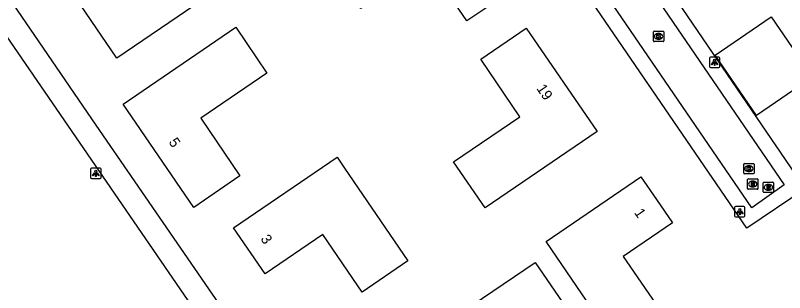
# Model space of a CAD drawing. Extents: x 155275 to 156263, y 382654 to 383635.
# Drawn here: x 155494.7 to 155568.4, y 383114.2 to 383140.8 of the extents above; entities that cross this region are included whole.
import ezdxf

# ---------------------------------------------------------------- set-up
doc = ezdxf.new("R2010")
doc.units = 0
for name, color, linetype in [('IMGEO_Kolk', 7, 'Continuous'), ('IMGEO_Lichtpunt', 7, 'Continuous'), ('IMGEO_Pand', 7, 'Continuous'), ('IMGEO_Pand_nummerreeks', 7, 'Continuous'), ('IMGEO_Rijbaan_lokaal_open', 7, 'Continuous'), ('IMGEO_Rioolput', 7, 'Continuous'), ('IMGEO_Voetpad_open', 7, 'Continuous')]:
    doc.layers.add(name, color=color, linetype=linetype)

msp = doc.modelspace()

# ---------------------------------------------------------------- linework, layer by layer
at = {"layer": 'IMGEO_Kolk'}
for p, q in [((155555.831, 383138.359), (155555.831, 383139.211)), ((155555.906, 383139.285), (155556.758, 383139.285)), ((155556.319, 383139.065), (155556.344, 383139.065)), ((155556.832, 383139.211), (155556.832, 383138.359)), ((155556.342, 383138.505), (155556.317, 383138.505)), ((155556.758, 383138.285), (155555.906, 383138.285)), ((155564.497, 383125.665), (155564.497, 383126.517)), ((155564.572, 383126.591), (155565.424, 383126.591)), ((155565.498, 383126.517), (155565.498, 383125.665)), ((155565.008, 383125.811), (155564.983, 383125.811)), ((155564.985, 383126.371), (155565.01, 383126.371)), ((155565.424, 383125.591), (155564.572, 383125.591))]:
    msp.add_line(p, q, dxfattribs=at)
for points in [[(155555.831, 383138.359), (155555.831, 383139.211)], [(155555.906, 383139.285), (155556.758, 383139.285)], [(155556.832, 383139.211), (155556.832, 383138.359)], [(155556.152, 383138.985), (155556.275, 383138.985), (155556.275, 383138.834), (155556.405, 383138.985), (155556.569, 383138.985), (155556.423, 383138.834), (155556.576, 383138.585), (155556.424, 383138.585), (155556.339, 383138.749), (155556.275, 383138.682), (155556.275, 383138.585), (155556.152, 383138.585), (155556.152, 383138.985)], [(155556.758, 383138.285), (155555.906, 383138.285)], [(155564.497, 383125.665), (155564.497, 383126.517)], [(155564.572, 383126.591), (155565.424, 383126.591)], [(155565.498, 383126.517), (155565.498, 383125.665)], [(155564.818, 383126.291), (155564.941, 383126.291), (155564.941, 383126.14), (155565.071, 383126.291), (155565.235, 383126.291), (155565.089, 383126.14), (155565.242, 383125.891), (155565.09, 383125.891), (155565.005, 383126.055), (155564.941, 383125.988), (155564.941, 383125.891), (155564.818, 383125.891), (155564.818, 383126.291)], [(155565.424, 383125.591), (155564.572, 383125.591)]]:
    msp.add_lwpolyline(points, dxfattribs=at)
for centre, start, end in [((155555.908, 383139.209), 91.55205, 178.44795), ((155555.908, 383139.209), 91.55205, 178.44795), ((155556.756, 383139.209), 1.55205, 88.44795), ((155556.756, 383139.209), 1.55205, 88.44795), ((155555.908, 383138.361), 181.55205, 268.44795), ((155555.908, 383138.361), 181.55205, 268.44795), ((155556.756, 383138.361), 271.55205, 358.44795), ((155556.756, 383138.361), 271.55205, 358.44795), ((155564.574, 383126.515), 91.55205, 178.44795), ((155564.574, 383126.515), 91.55205, 178.44795), ((155565.422, 383126.515), 1.55205, 88.44795), ((155565.422, 383126.515), 1.55205, 88.44795), ((155564.574, 383125.667), 181.55205, 268.44795), ((155564.574, 383125.667), 181.55205, 268.44795), ((155565.422, 383125.667), 271.55205, 358.44795), ((155565.422, 383125.667), 271.55205, 358.44795)]:
    msp.add_arc(centre, 0.0765, start, end, dxfattribs=at)
for centre, major_axis, ratio, start_param, end_param in [((155556.318, 383138.785), (-0.387, 0.002), 0.722429, 4.712389, 7.853982), ((155556.343, 383138.785), (-0.39, 0.002), 0.717154, 1.570796, 4.712389), ((155564.984, 383126.091), (-0.387, 0.002), 0.722429, 4.712389, 7.853982), ((155565.009, 383126.091), (-0.39, 0.002), 0.717154, 1.570796, 4.712389)]:
    msp.add_ellipse(centre, major_axis=major_axis, ratio=ratio, start_param=start_param, end_param=end_param, dxfattribs=at)
at = {"layer": 'IMGEO_Lichtpunt'}
for p, q in [((155561.209, 383136.698), (155561.209, 383135.891)), ((155561.209, 383136.698), (155561.209, 383135.891)), ((155562.111, 383136.793), (155561.303, 383136.793)), ((155562.111, 383136.793), (155561.303, 383136.793)), ((155562.205, 383135.891), (155562.205, 383136.698)), ((155562.205, 383135.891), (155562.205, 383136.698)), ((155561.303, 383135.797), (155562.111, 383135.797)), ((155561.303, 383135.797), (155562.111, 383135.797)), ((155501.873, 383126.038), (155501.873, 383125.231)), ((155501.873, 383126.038), (155501.873, 383125.231)), ((155502.775, 383126.133), (155501.967, 383126.133)), ((155502.775, 383126.133), (155501.967, 383126.133)), ((155502.869, 383125.231), (155502.869, 383126.038)), ((155502.869, 383125.231), (155502.869, 383126.038)), ((155501.967, 383125.137), (155502.775, 383125.137)), ((155501.967, 383125.137), (155502.775, 383125.137)), ((155563.62, 383122.371), (155563.62, 383121.564)), ((155563.62, 383122.371), (155563.62, 383121.564)), ((155564.522, 383122.466), (155563.714, 383122.466)), ((155564.522, 383122.466), (155563.714, 383122.466)), ((155564.616, 383121.564), (155564.616, 383122.371)), ((155564.616, 383121.564), (155564.616, 383122.371)), ((155563.714, 383121.47), (155564.522, 383121.47)), ((155563.714, 383121.47), (155564.522, 383121.47))]:
    msp.add_line(p, q, dxfattribs=at)
for points in [[(155561.583, 383136.362), (155561.622, 383136.334), (155561.434, 383136.072), (155561.396, 383136.099), (155561.583, 383136.362)], [(155561.685, 383136.314), (155561.732, 383136.314), (155561.732, 383135.992), (155561.685, 383135.992), (155561.685, 383136.314)], [(155561.795, 383136.334), (155561.833, 383136.361), (155562.02, 383136.099), (155561.981, 383136.071), (155561.795, 383136.334)], [(155502.247, 383125.702), (155502.286, 383125.674), (155502.098, 383125.412), (155502.06, 383125.439), (155502.247, 383125.702)], [(155502.349, 383125.654), (155502.396, 383125.654), (155502.396, 383125.332), (155502.349, 383125.332), (155502.349, 383125.654)], [(155502.459, 383125.674), (155502.497, 383125.701), (155502.684, 383125.439), (155502.645, 383125.411), (155502.459, 383125.674)], [(155563.994, 383122.035), (155564.033, 383122.007), (155563.845, 383121.745), (155563.807, 383121.772), (155563.994, 383122.035)], [(155564.096, 383121.987), (155564.143, 383121.987), (155564.143, 383121.665), (155564.096, 383121.665), (155564.096, 383121.987)], [(155564.206, 383122.007), (155564.244, 383122.034), (155564.431, 383121.772), (155564.392, 383121.744), (155564.206, 383122.007)]]:
    msp.add_lwpolyline(points, dxfattribs=at)
for centre in [(155561.708, 383136.496), (155502.372, 383125.836), (155564.119, 383122.169)]:
    msp.add_circle(centre, 0.0994, dxfattribs=at)
for centre, start, end in [((155561.303, 383136.698), 90, 180), ((155561.303, 383136.698), 90, 180), ((155562.111, 383136.698), 0, 90), ((155562.111, 383136.698), 0, 90), ((155561.303, 383135.891), 180, 270), ((155561.303, 383135.891), 180, 270), ((155562.111, 383135.891), 270, 0), ((155562.111, 383135.891), 270, 360), ((155501.967, 383126.038), 90, 180), ((155501.967, 383126.038), 90, 180), ((155502.775, 383126.038), 0, 90), ((155502.775, 383126.038), 0, 90), ((155501.967, 383125.231), 180, 270), ((155501.967, 383125.231), 180, 270), ((155502.775, 383125.231), 270, 0), ((155502.775, 383125.231), 270, 360), ((155563.714, 383122.371), 90, 180), ((155563.714, 383122.371), 90, 180), ((155564.522, 383122.371), 0, 90), ((155564.522, 383122.371), 0, 90), ((155563.714, 383121.564), 180, 270), ((155563.714, 383121.564), 180, 270), ((155564.522, 383121.564), 270, 0), ((155564.522, 383121.564), 270, 360)]:
    msp.add_arc(centre, 0.0946, start, end, dxfattribs=at)
at = {"layer": 'IMGEO_Pand'}
for points in [[(155535.581, 383153.189), (155542.348, 383143.264), (155537.959, 383140.276), (155534.185, 383145.819), (155527.798, 383141.469), (155524.82, 383145.843), (155535.581, 383153.189)], [(155500.946, 383151.275), (155505.801, 383144.112), (155512.165, 383148.464), (155515.17, 383144.069), (155504.385, 383136.699), (155496.513, 383148.271), (155500.946, 383151.275)], [(155561.76, 383136.972), (155567.124, 383140.663), (155571.102, 383134.874), (155565.729, 383131.181), (155561.76, 383136.972)], [(155518.777, 383135.252), (155512.43, 383130.924), (155516.194, 383125.406), (155511.782, 383122.38), (155505.009, 383132.274), (155515.787, 383139.683), (155518.777, 383135.252)], [(155543.04, 383131.072), (155539.28, 383136.616), (155543.648, 383139.579), (155550.441, 383129.66), (155539.696, 383122.319), (155536.684, 383126.737), (155543.04, 383131.072)], [(155526.212, 383126.146), (155532.293, 383117.258), (155527.907, 383114.251), (155524.143, 383119.762), (155518.605, 383116), (155515.576, 383120.418), (155525.498, 383127.189), (155526.212, 383126.146)], [(155554.621, 383125.316), (155556.128, 383123.121), (155557.653, 383120.901), (155552.954, 383117.673), (155556.73, 383112.137), (155552.324, 383109.161), (155545.558, 383119.106), (155554.621, 383125.316)], [(155551.266, 383107.199), (155546.888, 383104.22), (155543.123, 383109.746), (155538.406, 383106.523), (155535.406, 383110.915), (155544.5, 383117.091), (155551.266, 383107.199)]]:
    msp.add_lwpolyline(points, dxfattribs=at)
at = {"layer": 'IMGEO_Rijbaan_lokaal_open'}
msp.add_lwpolyline([(155525.665, 383187.096), (155568.387, 383124.551), (155565.273, 383122.33), (155522.479, 383184.963)], dxfattribs=at)
at = {"layer": 'IMGEO_Rioolput'}
for p, q in [((155564.866, 383124.187), (155564.866, 383125.039)), ((155564.941, 383125.113), (155565.793, 383125.113)), ((155565.867, 383125.039), (155565.867, 383124.187)), ((155565.377, 383124.333), (155565.352, 383124.333)), ((155565.354, 383124.893), (155565.379, 383124.893)), ((155566.362, 383123.875), (155566.362, 383124.727)), ((155566.437, 383124.801), (155567.289, 383124.801)), ((155566.85, 383124.581), (155566.875, 383124.581)), ((155567.363, 383124.727), (155567.363, 383123.875)), ((155565.793, 383124.113), (155564.941, 383124.113)), ((155567.289, 383123.801), (155566.437, 383123.801)), ((155566.873, 383124.021), (155566.848, 383124.021))]:
    msp.add_line(p, q, dxfattribs=at)
for points in [[(155564.866, 383124.187), (155564.866, 383125.039)], [(155564.941, 383125.113), (155565.793, 383125.113)], [(155565.867, 383125.039), (155565.867, 383124.187)], [(155565.455, 383124.811), (155565.203, 383124.813), (155565.203, 383124.413)], [(155565.203, 383124.413), (155565.327, 383124.413), (155565.327, 383124.575), (155565.338, 383124.575)], [(155565.381, 383124.732), (155565.327, 383124.732), (155565.327, 383124.651)], [(155565.327, 383124.651), (155565.379, 383124.651)], [(155565.385, 383124.546), (155565.456, 383124.413), (155565.596, 383124.413), (155565.531, 383124.539)], [(155566.362, 383123.875), (155566.362, 383124.727)], [(155566.437, 383124.801), (155567.289, 383124.801)], [(155566.951, 383124.499), (155566.699, 383124.501), (155566.699, 383124.101)], [(155566.877, 383124.42), (155566.823, 383124.42), (155566.823, 383124.339)], [(155566.823, 383124.339), (155566.875, 383124.339)], [(155567.363, 383124.727), (155567.363, 383123.875)], [(155565.793, 383124.113), (155564.941, 383124.113)], [(155567.289, 383123.801), (155566.437, 383123.801)], [(155566.699, 383124.101), (155566.823, 383124.101), (155566.823, 383124.263), (155566.834, 383124.263)], [(155566.881, 383124.234), (155566.952, 383124.101), (155567.092, 383124.101), (155567.027, 383124.227)]]:
    msp.add_lwpolyline(points, dxfattribs=at)
for centre, radius, start, end in [((155564.943, 383125.037), 0.0765, 91.55205, 178.44795), ((155564.943, 383125.037), 0.0765, 91.55205, 178.44795), ((155565.791, 383125.037), 0.0765, 1.55205, 88.44795), ((155565.791, 383125.037), 0.0765, 1.55205, 88.44795), ((155565.337, 383124.522), 0.0533, 26.02933, 88.69889), ((155565.363, 383124.84), 0.19, 274.7715, 282.96867), ((155565.387, 383124.636), 0.0964, 77.00612, 93.18647), ((155565.401, 383124.693), 0.0378, 276.66336, 79.67722), ((155565.454, 383124.701), 0.109, 350.36119, 89.41601), ((155565.452, 383124.701), 0.112, 277.58423, 350.98172), ((155565.436, 383124.486), 0.108, 29.51342, 73.79051), ((155566.439, 383124.725), 0.0765, 91.55205, 178.44795), ((155566.439, 383124.725), 0.0765, 91.55205, 178.44795), ((155566.859, 383124.528), 0.19, 274.7715, 282.96867), ((155566.883, 383124.324), 0.0964, 77.00612, 93.18647), ((155566.897, 383124.381), 0.0378, 276.66336, 79.67722), ((155566.95, 383124.389), 0.109, 350.36119, 89.41601), ((155566.948, 383124.389), 0.112, 277.58423, 350.98172), ((155567.287, 383124.725), 0.0765, 1.55205, 88.44795), ((155567.287, 383124.725), 0.0765, 1.55205, 88.44795), ((155564.943, 383124.189), 0.0765, 181.55205, 268.44795), ((155564.943, 383124.189), 0.0765, 181.55205, 268.44795), ((155565.791, 383124.189), 0.0765, 271.55205, 358.44795), ((155565.791, 383124.189), 0.0765, 271.55205, 358.44795), ((155566.439, 383123.877), 0.0765, 181.55205, 268.44795), ((155566.439, 383123.877), 0.0765, 181.55205, 268.44795), ((155566.833, 383124.21), 0.0533, 26.02933, 88.69889), ((155566.932, 383124.174), 0.108, 29.51342, 73.79051), ((155567.287, 383123.877), 0.0765, 271.55205, 358.44795), ((155567.287, 383123.877), 0.0765, 271.55205, 358.44795)]:
    msp.add_arc(centre, radius, start, end, dxfattribs=at)
for centre, major_axis, ratio, start_param, end_param in [((155565.353, 383124.613), (-0.387, 0.002), 0.722429, 4.712389, 7.853982), ((155565.378, 383124.613), (-0.39, 0.002), 0.717154, 1.570796, 4.712389), ((155566.849, 383124.301), (-0.387, 0.002), 0.722429, 4.712389, 7.853982), ((155566.874, 383124.301), (-0.39, 0.002), 0.717154, 1.570796, 4.712389)]:
    msp.add_ellipse(centre, major_axis=major_axis, ratio=ratio, start_param=start_param, end_param=end_param, dxfattribs=at)
at = {"layer": 'IMGEO_Voetpad_open'}
for points in [[(155526.277, 383188.898), (155570.403, 383124.152), (155564.804, 383120.367), (155520.794, 383184.782)], [(155477.826, 383162.127), (155480.034, 383158.875), (155521.541, 383098.327), (155531.269, 383084.388), (155531.326, 383084.304)], [(155481.726, 383160.46), (155502.376, 383130.281), (155519.947, 383104.719), (155533.096, 383085.724), (155535.7, 383087.843), (155548.446, 383098.264), (155549.474, 383096.699)]]:
    msp.add_lwpolyline(points, dxfattribs=at)

# ---------------------------------------------------------------- texts
at = {"layer": 'IMGEO_Pand_nummerreeks'}
for s, rotation, p in [('19', 304.40591, (155544.586, 383133.786)), ('5', 304.39445, (155509.317, 383128.637)), ('1', 304.48039, (155553.954, 383121.871)), ('3', 304.43455, (155518.125, 383119.352))]:
    msp.add_text(s, height=1, rotation=rotation, dxfattribs=at).set_placement(p)

doc.saveas('drawing.dxf')
